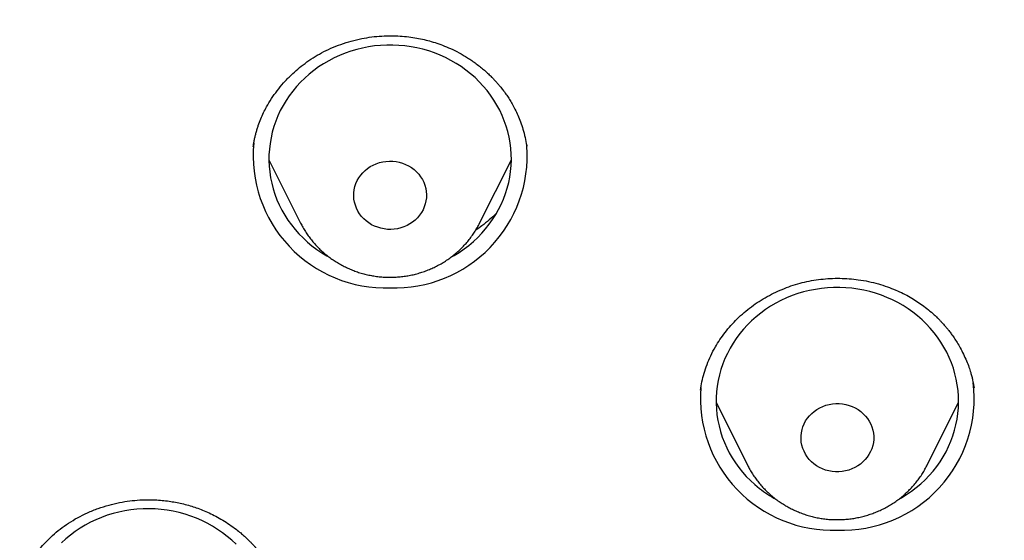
# Model space of a CAD drawing. Header units: millimetres. Extents: x 8 to 571, y 12 to 813.
# Tile 352 of 369: x 323.21 to 335.39, y 768.49 to 774.94. Entities that reach past the tile are written whole.
import ezdxf

# ---------------------------------------------------------------- set-up
doc = ezdxf.new("R2010")
doc.units = ezdxf.units.MM

msp = doc.modelspace()

# ---------------------------------------------------------------- linework, layer by layer
at = {"color": 7, "linetype": 'Continuous', "lineweight": 30}
for p, q in [((329.483, 773.384), (329.485, 773.375)), ((329.486, 773.373), (329.484, 773.384)), ((326.293, 773.204), (326.685, 772.422)), ((328.901, 772.422), (329.293, 773.204)), ((335.019, 770.376), (335.017, 770.383)), ((331.827, 770.201), (332.219, 769.419)), ((334.435, 769.419), (334.827, 770.201)), ((334.436, 769.421), (334.435, 769.419))]:
    msp.add_line(p, q, dxfattribs=at)
at = {"color": 7, "linetype": 'Continuous', "lineweight": 30, "flags": 128}
for points in [[(328.552, 772.003), (328.584, 772.021), (328.648, 772.06), (328.708, 772.102), (328.767, 772.146), (328.823, 772.194), (328.877, 772.244), (328.927, 772.296), (328.975, 772.351), (329.02, 772.408), (329.062, 772.467), (329.1, 772.527), (329.136, 772.59), (329.168, 772.654), (329.196, 772.72), (329.221, 772.787), (329.242, 772.855), (329.26, 772.924), (329.274, 772.993), (329.284, 773.063), (329.29, 773.134), (329.293, 773.205), (329.292, 773.276), (329.287, 773.346), (329.278, 773.417), (329.266, 773.487), (329.25, 773.556), (329.23, 773.624), (329.206, 773.691), (329.179, 773.757), (329.149, 773.822), (329.115, 773.885), (329.077, 773.947), (329.037, 774.007), (328.993, 774.064), (328.946, 774.12), (328.897, 774.173), (328.844, 774.224), (328.789, 774.273), (328.731, 774.318), (328.671, 774.361), (328.609, 774.401), (328.545, 774.438), (328.479, 774.472), (328.411, 774.503), (328.341, 774.531), (328.271, 774.555), (328.199, 774.576), (328.125, 774.593), (328.052, 774.607), (327.977, 774.617), (327.902, 774.624), (327.827, 774.628), (327.751, 774.628), (327.676, 774.624), (327.601, 774.616), (327.527, 774.606), (327.453, 774.591), (327.38, 774.573), (327.308, 774.552), (327.237, 774.528), (327.168, 774.5), (327.1, 774.469), (327.034, 774.434), (326.97, 774.397), (326.908, 774.357), (326.848, 774.313), (326.791, 774.267), (326.736, 774.219), (326.684, 774.168), (326.635, 774.114), (326.588, 774.058), (326.545, 774), (326.505, 773.94), (326.468, 773.879), (326.434, 773.815), (326.404, 773.75), (326.377, 773.684), (326.354, 773.617), (326.335, 773.548), (326.319, 773.479), (326.307, 773.409), (326.299, 773.338), (326.294, 773.268), (326.293, 773.197), (326.296, 773.126), (326.303, 773.056), (326.314, 772.985), (326.328, 772.916), (326.346, 772.847), (326.368, 772.779), (326.393, 772.712), (326.422, 772.647), (326.454, 772.583), (326.49, 772.521), (326.529, 772.46), (326.571, 772.401), (326.616, 772.345), (326.665, 772.29), (326.716, 772.238), (326.769, 772.188), (326.826, 772.141), (326.885, 772.097), (326.946, 772.056), (327.009, 772.017), (327.039, 772)], [(327.639, 772.37), (327.601, 772.385), (327.564, 772.403), (327.529, 772.424), (327.497, 772.449), (327.467, 772.476), (327.44, 772.505), (327.416, 772.537), (327.395, 772.571), (327.377, 772.606), (327.363, 772.643), (327.353, 772.681), (327.346, 772.719), (327.343, 772.758), (327.344, 772.797), (327.349, 772.836), (327.358, 772.874), (327.37, 772.912), (327.386, 772.948), (327.406, 772.982), (327.429, 773.015), (327.454, 773.045), (327.483, 773.074), (327.515, 773.099), (327.548, 773.122), (327.584, 773.142), (327.622, 773.158), (327.661, 773.171), (327.701, 773.181), (327.742, 773.187), (327.784, 773.19), (327.825, 773.189), (327.867, 773.184), (327.907, 773.176), (327.947, 773.164), (327.985, 773.149), (328.022, 773.131), (328.057, 773.11), (328.089, 773.085), (328.119, 773.058), (328.147, 773.029), (328.171, 772.997), (328.192, 772.963), (328.209, 772.928), (328.223, 772.891), (328.234, 772.853), (328.24, 772.815), (328.243, 772.776), (328.242, 772.737), (328.237, 772.698), (328.228, 772.66), (328.216, 772.622), (328.2, 772.586), (328.181, 772.552), (328.158, 772.519), (328.132, 772.489), (328.103, 772.46), (328.072, 772.435), (328.038, 772.412), (328.002, 772.393), (327.964, 772.376), (327.925, 772.363), (327.885, 772.353), (327.844, 772.347), (327.802, 772.344), (327.761, 772.345), (327.72, 772.35), (327.679, 772.358), (327.639, 772.37)], [(334.085, 769), (334.122, 769.021), (334.185, 769.06), (334.246, 769.102), (334.304, 769.147), (334.36, 769.194), (334.414, 769.244), (334.464, 769.297), (334.512, 769.351), (334.557, 769.408), (334.598, 769.467), (334.637, 769.528), (334.672, 769.591), (334.703, 769.655), (334.732, 769.721), (334.756, 769.788), (334.778, 769.856), (334.795, 769.925), (334.809, 769.995), (334.819, 770.065), (334.825, 770.135), (334.827, 770.206), (334.826, 770.277), (334.821, 770.348), (334.812, 770.418), (334.799, 770.488), (334.783, 770.557), (334.763, 770.625), (334.739, 770.693), (334.712, 770.759), (334.681, 770.823), (334.647, 770.887), (334.609, 770.948), (334.568, 771.008), (334.525, 771.065), (334.478, 771.121), (334.428, 771.174), (334.375, 771.225), (334.32, 771.273), (334.262, 771.318), (334.202, 771.361), (334.14, 771.401), (334.075, 771.438), (334.009, 771.472), (333.941, 771.502), (333.872, 771.53), (333.801, 771.554), (333.729, 771.574), (333.656, 771.591), (333.582, 771.605), (333.507, 771.615), (333.432, 771.622), (333.357, 771.625), (333.281, 771.625), (333.206, 771.621), (333.131, 771.614), (333.057, 771.602), (332.983, 771.588), (332.91, 771.57), (332.838, 771.549), (332.767, 771.524), (332.698, 771.496), (332.63, 771.464), (332.565, 771.43), (332.501, 771.392), (332.439, 771.352), (332.379, 771.308), (332.322, 771.262), (332.267, 771.213), (332.215, 771.162), (332.166, 771.108), (332.12, 771.053), (332.077, 770.994), (332.037, 770.934), (332, 770.873), (331.966, 770.809), (331.937, 770.744), (331.91, 770.678), (331.887, 770.61), (331.868, 770.542), (331.852, 770.472), (331.84, 770.403), (331.832, 770.332), (331.828, 770.261), (331.828, 770.191), (331.831, 770.12), (331.838, 770.049), (331.849, 769.979), (331.863, 769.91), (331.881, 769.841), (331.903, 769.773), (331.929, 769.706), (331.958, 769.641), (331.99, 769.577), (332.026, 769.515), (332.065, 769.454), (332.108, 769.396), (332.153, 769.339), (332.201, 769.285), (332.253, 769.233), (332.307, 769.183), (332.363, 769.136), (332.363, 769.136)], [(333.038, 769.441), (333.007, 769.467), (332.98, 769.496), (332.955, 769.527), (332.933, 769.561), (332.915, 769.596), (332.9, 769.632), (332.889, 769.67), (332.881, 769.708), (332.878, 769.747), (332.878, 769.786), (332.882, 769.825), (332.89, 769.864), (332.901, 769.901), (332.917, 769.937), (332.935, 769.972), (332.957, 770.005), (332.983, 770.036), (333.011, 770.065), (333.042, 770.091), (333.075, 770.115), (333.11, 770.135), (333.148, 770.152), (333.186, 770.166), (333.227, 770.177), (333.267, 770.184), (333.309, 770.187), (333.35, 770.187), (333.392, 770.183), (333.433, 770.176), (333.472, 770.165), (333.511, 770.151), (333.548, 770.133), (333.583, 770.112), (333.617, 770.089), (333.647, 770.062), (333.675, 770.033), (333.7, 770.002), (333.722, 769.969), (333.74, 769.933), (333.755, 769.897), (333.766, 769.859), (333.773, 769.821), (333.777, 769.782), (333.777, 769.743), (333.773, 769.704), (333.765, 769.666), (333.753, 769.628), (333.738, 769.592), (333.719, 769.557), (333.697, 769.524), (333.672, 769.493), (333.644, 769.464), (333.613, 769.438), (333.58, 769.415), (333.544, 769.394), (333.507, 769.377), (333.468, 769.363), (333.428, 769.353), (333.387, 769.346), (333.346, 769.342), (333.304, 769.342), (333.263, 769.346), (333.222, 769.354), (333.182, 769.364), (333.143, 769.379), (333.106, 769.396), (333.071, 769.417), (333.038, 769.441)], [(325.886, 768.444), (325.833, 768.494), (325.777, 768.542), (325.719, 768.587), (325.658, 768.629), (325.596, 768.668), (325.531, 768.704), (325.464, 768.738), (325.396, 768.768), (325.326, 768.794), (325.255, 768.818), (325.183, 768.838), (325.109, 768.854), (325.035, 768.867), (324.96, 768.877), (324.885, 768.883), (324.81, 768.885), (324.735, 768.884), (324.659, 768.879), (324.584, 768.871), (324.51, 768.859), (324.437, 768.844), (324.364, 768.825), (324.292, 768.803), (324.222, 768.778), (324.153, 768.749), (324.086, 768.717), (324.02, 768.682), (323.957, 768.644), (323.895, 768.602), (323.836, 768.558), (323.779, 768.512), (323.725, 768.462)]]:
    msp.add_lwpolyline(points, dxfattribs=at)
at = {"color": 7, "linetype": 'Continuous', "lineweight": 30}
for centre, radius, start, end in [((327.735, 773.257), 1.637, 174.4683, 272.0371), ((327.851, 773.259), 1.639, 267.9936, 4.0874), ((333.387, 770.252), 1.634, 267.9007, 6.8377), ((333.27, 770.256), 1.638, 175.4467, 272.0164), ((333.295, 770.319), 1.505, 231.7716, 241.1029)]:
    msp.add_arc(centre, radius, start, end, dxfattribs=at)
for points, knots in [([(370.918, 763.042), (370.92, 763.122), (370.925, 763.281), (370.931, 763.513), (370.936, 763.735), (370.941, 763.946), (370.944, 764.133), (370.947, 764.298), (370.95, 764.442), (370.952, 764.58), (370.954, 764.711), (370.955, 764.826), (370.956, 764.925), (370.957, 765.006), (370.958, 765.076), (370.958, 765.135), (370.959, 765.184), (370.959, 765.22), (370.959, 765.248), (370.96, 765.273), (370.96, 765.302), (370.96, 765.338), (370.96, 765.381), (370.961, 765.449), (370.961, 765.544), (370.962, 765.666), (370.963, 765.798), (370.963, 765.939), (370.963, 766.089), (370.963, 766.249), (370.963, 766.424), (370.962, 766.61), (370.961, 766.804), (370.959, 766.993), (370.958, 767.177), (370.955, 767.39), (370.952, 767.629), (370.948, 767.891), (370.943, 768.141), (370.938, 768.382), (370.933, 768.613), (370.927, 768.837), (370.918, 769.172), (370.904, 769.617), (370.89, 770.015), (370.88, 770.247), (370.878, 770.32), (370.875, 770.392), (370.872, 770.463), (370.869, 770.529), (370.866, 770.591), (370.864, 770.648), (370.861, 770.697), (370.86, 770.735), (370.858, 770.767), (370.857, 770.797), (370.855, 770.831), (370.853, 770.873), (370.851, 770.923), (370.848, 770.986), (370.845, 771.061), (370.84, 771.15), (370.835, 771.251), (370.83, 771.363), (370.823, 771.487), (370.816, 771.623), (370.808, 771.77), (370.799, 771.922), (370.79, 772.08), (370.781, 772.241), (370.77, 772.411), (370.759, 772.588), (370.736, 772.945), (370.701, 773.452), (370.652, 774.107), (370.59, 774.861), (370.511, 775.737), (370.437, 776.469), (370.387, 776.93), (370.366, 777.124), (370.345, 777.318), (370.323, 777.511), (370.301, 777.704), (370.278, 777.896), (370.255, 778.086), (370.232, 778.276), (370.209, 778.464), (370.186, 778.648), (370.165, 778.817), (370.144, 778.974), (370.126, 779.116), (370.109, 779.246), (370.095, 779.351), (370.083, 779.436), (370.074, 779.501), (370.066, 779.56), (370.059, 779.613), (370.053, 779.659), (370.047, 779.699), (370.043, 779.734), (370.038, 779.768), (370.033, 779.807), (370.026, 779.855), (370.018, 779.912), (370.009, 779.979), (369.998, 780.055), (369.983, 780.157), (369.965, 780.287), (369.942, 780.445), (369.918, 780.61), (369.892, 780.78), (369.866, 780.955), (369.838, 781.14), (369.808, 781.335), (369.776, 781.541), (369.735, 781.798), (369.686, 782.101), (369.629, 782.444), (369.571, 782.782), (369.514, 783.114), (369.456, 783.439), (369.399, 783.758), (369.333, 784.115), (369.259, 784.508), (369.176, 784.934), (369.094, 785.346), (369.013, 785.746), (368.946, 786.061), (368.895, 786.294), (368.862, 786.446), (368.83, 786.586), (368.8, 786.717), (368.772, 786.837), (368.747, 786.945), (368.724, 787.044), (368.703, 787.132), (368.684, 787.21), (368.667, 787.279), (368.653, 787.339), (368.641, 787.387), (368.631, 787.426), (368.624, 787.455), (368.617, 787.483), (368.609, 787.517), (368.597, 787.564), (368.583, 787.623), (368.564, 787.695), (368.544, 787.774), (368.522, 787.86), (368.499, 787.95), (368.475, 788.043), (368.45, 788.137), (368.426, 788.23), (368.401, 788.322), (368.362, 788.465), (368.31, 788.657), (368.246, 788.882), (368.187, 789.088), (368.132, 789.277), (368.075, 789.469), (368.014, 789.668), (367.95, 789.876), (367.882, 790.093), (367.808, 790.32), (367.73, 790.558), (367.646, 790.807), (367.569, 791.028), (367.502, 791.219), (367.446, 791.375), (367.391, 791.525), (367.339, 791.666), (367.291, 791.796), (367.246, 791.915), (367.205, 792.021), (367.169, 792.116), (367.138, 792.194), (367.114, 792.257), (367.094, 792.307), (367.078, 792.349), (367.064, 792.382), (367.055, 792.406), (367.047, 792.425), (367.039, 792.446), (367.028, 792.474), (367.013, 792.509), (366.996, 792.553), (366.974, 792.607), (366.947, 792.673), (366.915, 792.753), (366.877, 792.843), (366.77, 793.1), (366.589, 793.52), (366.327, 794.097), (366.09, 794.591), (365.884, 795.001), (365.715, 795.328), (365.547, 795.644), (365.399, 795.914), (365.273, 796.139), (365.189, 796.286), (365.127, 796.394), (365.087, 796.464), (365.048, 796.53), (365.014, 796.588), (364.985, 796.637), (364.96, 796.679), (364.939, 796.715), (364.921, 796.745), (364.906, 796.769), (364.895, 796.788), (364.886, 796.803), (364.876, 796.819), (364.863, 796.841), (364.846, 796.87), (364.824, 796.907), (364.798, 796.95), (364.758, 797.014), (364.705, 797.101), (364.639, 797.207), (364.57, 797.317), (364.499, 797.431), (364.422, 797.551), (364.339, 797.68), (364.248, 797.818), (364.153, 797.962), (364.057, 798.105), (363.962, 798.245), (363.869, 798.38), (363.778, 798.51), (363.679, 798.652), (363.571, 798.803), (363.455, 798.962), (363.344, 799.113), (363.231, 799.265), (363.116, 799.416), (363.001, 799.566), (362.892, 799.706), (362.787, 799.839), (362.684, 799.968), (362.536, 800.151), (362.339, 800.389), (362.091, 800.682), (361.9, 800.9), (361.771, 801.045), (361.708, 801.115), (361.649, 801.18), (361.596, 801.239), (361.548, 801.292), (361.508, 801.335), (361.476, 801.369), (361.451, 801.396), (361.432, 801.416), (361.419, 801.43), (361.41, 801.441), (361.4, 801.451), (361.388, 801.464), (361.368, 801.486), (361.338, 801.518), (361.295, 801.564), (361.244, 801.618), (361.184, 801.681), (361.116, 801.751), (361.04, 801.83), (360.955, 801.917), (360.862, 802.012), (360.759, 802.115), (360.65, 802.224), (360.534, 802.338), (360.414, 802.455), (360.288, 802.575), (360.159, 802.697), (359.971, 802.872), (359.722, 803.099), (359.405, 803.378), (359.075, 803.66), (358.761, 803.919), (358.466, 804.156), (358.192, 804.37), (357.949, 804.554), (357.741, 804.709), (357.574, 804.832), (357.412, 804.949), (357.28, 805.043), (357.176, 805.117), (357.097, 805.172), (357.022, 805.224), (356.95, 805.274), (356.881, 805.321), (356.817, 805.365), (356.761, 805.403), (356.715, 805.434), (356.682, 805.456), (356.659, 805.471), (356.642, 805.482), (356.627, 805.493), (356.604, 805.508), (356.57, 805.531), (356.523, 805.562), (356.468, 805.598), (356.406, 805.639), (356.339, 805.683), (356.24, 805.747), (356.107, 805.833), (355.928, 805.946), (355.732, 806.069), (355.517, 806.2), (355.321, 806.318), (355.144, 806.423), (354.988, 806.514), (354.829, 806.606), (354.666, 806.699), (354.499, 806.792), (354.327, 806.887), (354.147, 806.985), (353.951, 807.089), (353.739, 807.202), (353.508, 807.321), (353.265, 807.443), (353.011, 807.569), (352.745, 807.698), (352.466, 807.83), (352.185, 807.959), (351.9, 808.087), (351.613, 808.213), (351.315, 808.341), (351.008, 808.469), (350.689, 808.598), (350.346, 808.732), (349.978, 808.872), (349.583, 809.018), (349.233, 809.142), (348.931, 809.246), (348.681, 809.33), (348.434, 809.412), (348.178, 809.494), (347.917, 809.577), (347.651, 809.658), (347.396, 809.734), (347.154, 809.806), (346.922, 809.872), (346.697, 809.936), (346.477, 809.996), (346.265, 810.053), (346.067, 810.106), (345.884, 810.154), (345.714, 810.197), (345.559, 810.236), (345.416, 810.272), (345.28, 810.305), (345.147, 810.338), (345.044, 810.363), (344.97, 810.38), (344.927, 810.39), (344.89, 810.399), (344.863, 810.406), (344.847, 810.409), (344.837, 810.411), (344.827, 810.414), (344.808, 810.418), (344.775, 810.426), (344.726, 810.437), (344.664, 810.452), (344.589, 810.469), (344.501, 810.489), (344.403, 810.512), (344.294, 810.536), (344.175, 810.562), (344.044, 810.591), (343.902, 810.622), (343.741, 810.656), (343.567, 810.693), (343.385, 810.73), (343.208, 810.766), (343.038, 810.8), (342.875, 810.832), (342.718, 810.862), (342.568, 810.891), (342.406, 810.921), (342.234, 810.953), (342.054, 810.986), (341.888, 811.015), (341.754, 811.039), (341.647, 811.058), (341.566, 811.072), (341.491, 811.085), (341.427, 811.096), (341.375, 811.105), (341.336, 811.111), (341.308, 811.116), (341.282, 811.121), (341.254, 811.126), (341.218, 811.132), (341.165, 811.141), (341.094, 811.153), (341.004, 811.168), (340.902, 811.185), (340.79, 811.204), (340.667, 811.224), (340.532, 811.247), (340.386, 811.271), (340.229, 811.296), (340.06, 811.323), (339.828, 811.36), (339.538, 811.406), (339.196, 811.458), (338.802, 811.518), (338.358, 811.583), (337.867, 811.652), (337.387, 811.718), (336.92, 811.781), (336.465, 811.84), (336.023, 811.895), (335.592, 811.947), (335.174, 811.997), (334.768, 812.043), (334.375, 812.087), (333.993, 812.128), (333.624, 812.166), (333.267, 812.202), (332.923, 812.236), (332.591, 812.267), (332.282, 812.296), (331.994, 812.321), (331.728, 812.345), (331.47, 812.367), (331.216, 812.388), (330.962, 812.408), (330.705, 812.428), (330.374, 812.454), (329.968, 812.483), (329.484, 812.517), (328.989, 812.549), (328.483, 812.58), (327.969, 812.608), (327.447, 812.636), (326.917, 812.661), (326.378, 812.684), (325.823, 812.705), (325.254, 812.724), (324.671, 812.741), (324.076, 812.755), (323.47, 812.767), (322.854, 812.775), (322.226, 812.781), (321.575, 812.783), (320.9, 812.782), (320.2, 812.777), (319.488, 812.767), (318.764, 812.753), (318.027, 812.733), (317.362, 812.712), (316.771, 812.69), (316.261, 812.669), (315.754, 812.645), (315.253, 812.62), (314.76, 812.593), (314.273, 812.565), (313.732, 812.531), (313.137, 812.491), (312.492, 812.444), (311.86, 812.394), (311.243, 812.343), (310.642, 812.289), (310.059, 812.234), (309.493, 812.178), (308.939, 812.121), (308.397, 812.062), (307.864, 812.002), (307.342, 811.94), (306.833, 811.878), (306.339, 811.816), (305.891, 811.757), (305.488, 811.702), (305.128, 811.653), (304.777, 811.603), (304.434, 811.553), (304.083, 811.501), (303.717, 811.446), (303.33, 811.386), (302.931, 811.323), (302.523, 811.257), (302.103, 811.187), (301.672, 811.114), (301.231, 811.037), (300.791, 810.959), (300.352, 810.877), (299.916, 810.792), (299.47, 810.701), (299.016, 810.605), (298.554, 810.502), (298.083, 810.394), (297.588, 810.274), (297.067, 810.142), (296.521, 809.997), (295.967, 809.842), (295.403, 809.676), (294.864, 809.509), (294.352, 809.342), (293.87, 809.179), (293.393, 809.009), (292.922, 808.835), (292.459, 808.657), (291.976, 808.463), (291.474, 808.252), (290.955, 808.024), (290.446, 807.79), (289.935, 807.544), (289.421, 807.286), (288.907, 807.016), (288.405, 806.74), (287.914, 806.459), (287.436, 806.174), (287.087, 805.957), (286.864, 805.814), (286.766, 805.751), (286.679, 805.695), (286.601, 805.644), (286.534, 805.6), (286.48, 805.564), (286.438, 805.536), (286.407, 805.515), (286.38, 805.498), (286.354, 805.48), (286.322, 805.459), (286.279, 805.429), (286.223, 805.392), (286.156, 805.346), (286.08, 805.294), (285.994, 805.235), (285.87, 805.149), (285.709, 805.035), (285.513, 804.895), (285.313, 804.75), (285.11, 804.599), (284.902, 804.441), (284.688, 804.276), (284.469, 804.104), (284.204, 803.89), (283.895, 803.635), (283.548, 803.337), (283.204, 803.032), (282.864, 802.72), (282.528, 802.4), (282.278, 802.154), (282.112, 801.986), (282.031, 801.903), (281.955, 801.825), (281.886, 801.753), (281.824, 801.689), (281.769, 801.631), (281.721, 801.581), (281.68, 801.536), (281.647, 801.501), (281.622, 801.475), (281.603, 801.455), (281.588, 801.439), (281.577, 801.426), (281.568, 801.417), (281.559, 801.407), (281.547, 801.394), (281.53, 801.375), (281.506, 801.35), (281.477, 801.318), (281.445, 801.283), (281.41, 801.245), (281.374, 801.205), (281.319, 801.145), (281.245, 801.063), (281.148, 800.954), (281.043, 800.834), (280.93, 800.704), (280.816, 800.572), (280.703, 800.438), (280.591, 800.305), (280.478, 800.168), (280.366, 800.03), (280.257, 799.894), (280.132, 799.736), (279.993, 799.558), (279.841, 799.36), (279.691, 799.161), (279.544, 798.96), (279.399, 798.76), (279.262, 798.568), (279.131, 798.38), (279.001, 798.191), (278.874, 798.003), (278.75, 797.816), (278.629, 797.631), (278.529, 797.474), (278.45, 797.349), (278.393, 797.258), (278.339, 797.171), (278.289, 797.092), (278.248, 797.024), (278.214, 796.968), (278.186, 796.923), (278.161, 796.882), (278.139, 796.845), (278.121, 796.814), (278.106, 796.79), (278.096, 796.773), (278.087, 796.758), (278.077, 796.741), (278.064, 796.719), (278.045, 796.687), (278.019, 796.643), (277.985, 796.586), (277.945, 796.518), (277.9, 796.44), (277.849, 796.352), (277.795, 796.258), (277.74, 796.161), (277.683, 796.061), (277.625, 795.956), (277.565, 795.848), (277.506, 795.741), (277.448, 795.634), (277.358, 795.466), (277.239, 795.239), (277.085, 794.94), (276.932, 794.633), (276.779, 794.317), (276.633, 794.007), (276.518, 793.756), (276.433, 793.565), (276.374, 793.433), (276.319, 793.305), (276.267, 793.185), (276.219, 793.072), (276.174, 792.967), (276.132, 792.866), (276.093, 792.77), (276.056, 792.68), (276.023, 792.6), (275.998, 792.537), (275.978, 792.489), (275.964, 792.454), (275.952, 792.423), (275.94, 792.393), (275.927, 792.36), (275.911, 792.319), (275.891, 792.269), (275.868, 792.21), (275.842, 792.145), (275.815, 792.075), (275.788, 792.004), (275.761, 791.933), (275.724, 791.835), (275.677, 791.711), (275.621, 791.559), (275.565, 791.405), (275.508, 791.248), (275.452, 791.088), (275.395, 790.925), (275.339, 790.763), (275.284, 790.598), (275.227, 790.428), (275.168, 790.247), (275.106, 790.054), (275.042, 789.85), (274.975, 789.633), (274.906, 789.405), (274.847, 789.207), (274.8, 789.042), (274.763, 788.914), (274.726, 788.782), (274.688, 788.648), (274.651, 788.514), (274.616, 788.385), (274.582, 788.259), (274.55, 788.137), (274.519, 788.02), (274.491, 787.913), (274.466, 787.814), (274.446, 787.736), (274.431, 787.677), (274.42, 787.634), (274.41, 787.595), (274.402, 787.562), (274.396, 787.536), (274.391, 787.518), (274.388, 787.506), (274.385, 787.493), (274.38, 787.471), (274.371, 787.437), (274.36, 787.39), (274.345, 787.329), (274.326, 787.254), (274.305, 787.166), (274.281, 787.064), (274.256, 786.957), (274.23, 786.845), (274.203, 786.732), (274.177, 786.615), (274.15, 786.497), (274.124, 786.379), (274.066, 786.116), (273.965, 785.644), (273.829, 784.964), (273.687, 784.223), (273.551, 783.482), (273.421, 782.742), (273.297, 782.001), (273.21, 781.454), (273.156, 781.1), (273.131, 780.939), (273.108, 780.779), (273.085, 780.626), (273.064, 780.483), (273.045, 780.355), (273.029, 780.24), (273.014, 780.139), (273.001, 780.049), (272.99, 779.969), (272.982, 779.91), (272.976, 779.868), (272.972, 779.843), (272.97, 779.825), (272.968, 779.813), (272.967, 779.806), (272.966, 779.798), (272.964, 779.782), (272.961, 779.758), (272.956, 779.722), (272.949, 779.676), (272.942, 779.619), (272.932, 779.55), (272.922, 779.472), (272.91, 779.383), (272.896, 779.283), (272.882, 779.174), (272.866, 779.054), (272.849, 778.923), (272.831, 778.783), (272.812, 778.633), (272.792, 778.473), (272.771, 778.305), (272.75, 778.129), (272.698, 777.7), (272.621, 777.024), (272.525, 776.104), (272.439, 775.195), (272.365, 774.331), (272.303, 773.511), (272.263, 772.934), (272.239, 772.56), (272.228, 772.391), (272.218, 772.226), (272.209, 772.071), (272.201, 771.923), (272.193, 771.785), (272.185, 771.645), (272.178, 771.505), (272.171, 771.367), (272.164, 771.243), (272.159, 771.133), (272.155, 771.042), (272.151, 770.97), (272.148, 770.913), (272.146, 770.865), (272.144, 770.825), (272.143, 770.796), (272.142, 770.772), (272.141, 770.749), (272.14, 770.72), (272.138, 770.682), (272.136, 770.635), (272.133, 770.579), (272.131, 770.515), (272.122, 770.31), (272.107, 769.94), (272.089, 769.406), (272.076, 768.97), (272.068, 768.655), (272.063, 768.461), (272.059, 768.257), (272.055, 768.042), (272.051, 767.826), (272.048, 767.609), (272.045, 767.392), (272.042, 767.167), (272.04, 766.951), (272.039, 766.746), (272.038, 766.554), (272.037, 766.366), (272.037, 766.185), (272.037, 766.016), (272.037, 765.858), (272.038, 765.711), (272.038, 765.59), (272.039, 765.494), (272.039, 765.422), (272.04, 765.36), (272.04, 765.309), (272.04, 765.271), (272.041, 765.243), (272.041, 765.216), (272.041, 765.184), (272.042, 765.144), (272.042, 765.097), (272.043, 765.042), (272.043, 764.98), (272.044, 764.904), (272.045, 764.813), (272.046, 764.707), (272.048, 764.594), (272.05, 764.475), (272.052, 764.331), (272.055, 764.158), (272.059, 763.955), (272.064, 763.741), (272.069, 763.516), (272.075, 763.28), (272.08, 763.119), (272.082, 763.037)], [0, 0, 0, 0, 0.001472, 0.002883, 0.004232, 0.005519, 0.006745, 0.007666, 0.008548, 0.009393, 0.0102, 0.010961, 0.011527, 0.012027, 0.012461, 0.012828, 0.013129, 0.013363, 0.013501, 0.013639, 0.01382, 0.014042, 0.014307, 0.014614, 0.015307, 0.016063, 0.016876, 0.017748, 0.018678, 0.019666, 0.020712, 0.021923, 0.023123, 0.024293, 0.025432, 0.02654, 0.02824, 0.029862, 0.031407, 0.032874, 0.034328, 0.035697, 0.037025, 0.040529, 0.043956, 0.044406, 0.044855, 0.045302, 0.045748, 0.046166, 0.046535, 0.046907, 0.047212, 0.047449, 0.047618, 0.047802, 0.048003, 0.048258, 0.048571, 0.048942, 0.049423, 0.049976, 0.050602, 0.051299, 0.052068, 0.052908, 0.053821, 0.054805, 0.055748, 0.056749, 0.057807, 0.05892, 0.060047, 0.064455, 0.068368, 0.072259, 0.078517, 0.084718, 0.08593, 0.087139, 0.088346, 0.089551, 0.090754, 0.091955, 0.09315, 0.094294, 0.095523, 0.096667, 0.097728, 0.098704, 0.099596, 0.100403, 0.101127, 0.101575, 0.101984, 0.102353, 0.102682, 0.102971, 0.103221, 0.10343, 0.103623, 0.103863, 0.104162, 0.10452, 0.104938, 0.105415, 0.105948, 0.106858, 0.10785, 0.108924, 0.109952, 0.111046, 0.112206, 0.11343, 0.114721, 0.116076, 0.118254, 0.120418, 0.122541, 0.124625, 0.126669, 0.128674, 0.130639, 0.133404, 0.136088, 0.138688, 0.141207, 0.143644, 0.144666, 0.145623, 0.146514, 0.147341, 0.148103, 0.148788, 0.14941, 0.149969, 0.150466, 0.150907, 0.151283, 0.151594, 0.151839, 0.15202, 0.152149, 0.152365, 0.152663, 0.153041, 0.153498, 0.154034, 0.154557, 0.155138, 0.155742, 0.156341, 0.156934, 0.157521, 0.158102, 0.159671, 0.161196, 0.162424, 0.163623, 0.164844, 0.166123, 0.167461, 0.168857, 0.170312, 0.171866, 0.173481, 0.175158, 0.176175, 0.177212, 0.178204, 0.179121, 0.179977, 0.180756, 0.181457, 0.18208, 0.182625, 0.182999, 0.183325, 0.183603, 0.18383, 0.183985, 0.184077, 0.184212, 0.184396, 0.18463, 0.184915, 0.185249, 0.185706, 0.186233, 0.186829, 0.187495, 0.19136, 0.195234, 0.199116, 0.201405, 0.203649, 0.205837, 0.207968, 0.209275, 0.21056, 0.211059, 0.211554, 0.212028, 0.212451, 0.212786, 0.21308, 0.213333, 0.213546, 0.213718, 0.21385, 0.213941, 0.214048, 0.2142, 0.214406, 0.214665, 0.214977, 0.215322, 0.216048, 0.21684, 0.217603, 0.218417, 0.219283, 0.220202, 0.221225, 0.222294, 0.223345, 0.224369, 0.225364, 0.226331, 0.22727, 0.228514, 0.229705, 0.230843, 0.231928, 0.233149, 0.234295, 0.235366, 0.236367, 0.237361, 0.238359, 0.240648, 0.242963, 0.245305, 0.245895, 0.246473, 0.247003, 0.247483, 0.247912, 0.248292, 0.248543, 0.248767, 0.248943, 0.249047, 0.249115, 0.249201, 0.249306, 0.249429, 0.249731, 0.250107, 0.250557, 0.251081, 0.251668, 0.252327, 0.253058, 0.25386, 0.254733, 0.255679, 0.256636, 0.257656, 0.258708, 0.259774, 0.260853, 0.263313, 0.265842, 0.268439, 0.271105, 0.27314, 0.275214, 0.277326, 0.278589, 0.279851, 0.281041, 0.282151, 0.282749, 0.283321, 0.283866, 0.284385, 0.284878, 0.285345, 0.285777, 0.286095, 0.286333, 0.286489, 0.286581, 0.286686, 0.286817, 0.287082, 0.287413, 0.287811, 0.288269, 0.288744, 0.289223, 0.290376, 0.29156, 0.293008, 0.2945, 0.296035, 0.297087, 0.298158, 0.299249, 0.300359, 0.301489, 0.302644, 0.303854, 0.305121, 0.306589, 0.308126, 0.309734, 0.311412, 0.313159, 0.314977, 0.316864, 0.318655, 0.320505, 0.322413, 0.324379, 0.326404, 0.328486, 0.330888, 0.333364, 0.335913, 0.337449, 0.339011, 0.340553, 0.342044, 0.343751, 0.345384, 0.346944, 0.34843, 0.349842, 0.351181, 0.352557, 0.353846, 0.355048, 0.356162, 0.357188, 0.358126, 0.358977, 0.359784, 0.360587, 0.361389, 0.361653, 0.361917, 0.362162, 0.36233, 0.362405, 0.362447, 0.362506, 0.362587, 0.362803, 0.363097, 0.363469, 0.36392, 0.364449, 0.365056, 0.365701, 0.366415, 0.367199, 0.368052, 0.368975, 0.370083, 0.371183, 0.372242, 0.373259, 0.374235, 0.375169, 0.376062, 0.376913, 0.378071, 0.379143, 0.380128, 0.381026, 0.381546, 0.382031, 0.382481, 0.382868, 0.383186, 0.383398, 0.383561, 0.383691, 0.383858, 0.384072, 0.38433, 0.384796, 0.385335, 0.385944, 0.386606, 0.387337, 0.388135, 0.389, 0.389934, 0.390935, 0.392004, 0.394058, 0.396087, 0.398083, 0.401061, 0.403965, 0.406795, 0.409552, 0.412236, 0.414847, 0.417384, 0.419847, 0.422238, 0.424555, 0.426799, 0.42897, 0.431067, 0.433092, 0.435043, 0.436921, 0.438545, 0.44011, 0.441616, 0.443088, 0.444578, 0.446088, 0.447618, 0.450393, 0.453233, 0.456136, 0.459102, 0.462132, 0.465169, 0.468269, 0.471429, 0.47465, 0.478001, 0.481416, 0.484894, 0.488436, 0.492042, 0.495712, 0.499445, 0.503466, 0.507559, 0.511722, 0.515958, 0.520264, 0.524642, 0.527631, 0.530637, 0.533608, 0.536538, 0.539427, 0.542276, 0.545085, 0.548949, 0.552733, 0.556439, 0.560064, 0.563611, 0.567017, 0.570347, 0.5736, 0.576777, 0.579933, 0.58301, 0.586007, 0.588925, 0.591764, 0.593939, 0.596065, 0.598141, 0.600169, 0.602149, 0.604378, 0.606672, 0.609032, 0.611458, 0.613949, 0.616506, 0.619129, 0.621817, 0.624366, 0.626971, 0.629634, 0.632355, 0.635132, 0.637966, 0.640857, 0.644102, 0.647415, 0.650797, 0.654246, 0.657764, 0.660748, 0.663755, 0.666735, 0.669688, 0.672614, 0.675513, 0.678895, 0.68224, 0.685547, 0.688815, 0.692301, 0.695741, 0.699136, 0.702484, 0.705787, 0.709044, 0.709808, 0.7105, 0.711121, 0.71167, 0.712148, 0.712554, 0.712824, 0.713049, 0.713229, 0.713387, 0.713617, 0.71391, 0.714324, 0.714807, 0.715358, 0.715976, 0.716658, 0.718054, 0.719506, 0.72096, 0.722467, 0.724026, 0.725638, 0.727302, 0.729016, 0.731737, 0.734473, 0.737226, 0.739994, 0.742778, 0.745576, 0.746317, 0.747029, 0.747684, 0.748282, 0.748822, 0.749297, 0.749717, 0.750082, 0.750391, 0.750583, 0.750745, 0.750878, 0.75098, 0.751053, 0.751112, 0.751216, 0.751369, 0.751583, 0.751848, 0.752138, 0.752446, 0.752772, 0.753116, 0.753911, 0.754789, 0.755748, 0.756789, 0.757911, 0.758908, 0.759962, 0.761058, 0.762134, 0.763187, 0.764216, 0.765784, 0.767294, 0.768744, 0.77032, 0.771819, 0.773242, 0.774602, 0.775991, 0.777429, 0.778735, 0.780079, 0.781461, 0.782125, 0.782793, 0.783418, 0.783988, 0.784504, 0.784859, 0.785182, 0.785474, 0.785736, 0.785966, 0.786141, 0.786246, 0.786335, 0.786457, 0.78661, 0.786796, 0.787132, 0.78754, 0.788019, 0.788569, 0.78919, 0.789882, 0.790533, 0.791236, 0.791984, 0.792735, 0.793481, 0.794222, 0.794959, 0.79696, 0.798926, 0.801115, 0.803258, 0.805354, 0.807403, 0.808308, 0.809203, 0.81006, 0.810863, 0.811614, 0.812311, 0.812956, 0.813621, 0.814219, 0.814749, 0.815212, 0.815467, 0.815697, 0.815903, 0.816085, 0.816285, 0.816562, 0.816893, 0.81728, 0.817722, 0.818184, 0.81865, 0.81912, 0.819593, 0.820571, 0.821564, 0.822573, 0.823598, 0.824637, 0.825693, 0.826778, 0.827802, 0.828899, 0.830071, 0.831317, 0.832637, 0.834031, 0.835499, 0.837041, 0.837845, 0.838668, 0.839509, 0.840369, 0.841239, 0.842069, 0.84285, 0.843653, 0.844397, 0.845081, 0.845707, 0.846273, 0.846568, 0.846843, 0.847098, 0.847309, 0.847472, 0.847587, 0.847654, 0.847698, 0.847843, 0.84806, 0.848351, 0.848744, 0.84922, 0.84978, 0.850424, 0.851151, 0.851821, 0.852549, 0.853296, 0.854043, 0.854788, 0.855533, 0.859031, 0.863732, 0.868398, 0.873029, 0.877706, 0.882356, 0.886978, 0.887992, 0.889004, 0.890015, 0.890987, 0.891882, 0.8927, 0.893401, 0.894034, 0.894598, 0.895094, 0.895522, 0.895713, 0.895881, 0.895997, 0.896056, 0.89609, 0.896141, 0.896209, 0.896377, 0.896601, 0.896881, 0.897243, 0.897671, 0.898162, 0.898718, 0.899339, 0.900024, 0.900774, 0.901588, 0.902466, 0.90341, 0.904399, 0.90545, 0.906563, 0.907692, 0.913485, 0.919212, 0.924872, 0.930465, 0.935333, 0.940148, 0.941222, 0.942289, 0.943311, 0.944279, 0.945193, 0.946052, 0.946857, 0.947802, 0.948658, 0.949428, 0.950109, 0.950704, 0.951109, 0.951461, 0.951758, 0.952001, 0.952197, 0.952312, 0.952441, 0.952623, 0.952858, 0.953148, 0.953491, 0.953889, 0.95434, 0.957312, 0.960751, 0.964253, 0.965391, 0.966591, 0.967855, 0.969181, 0.970571, 0.971863, 0.973204, 0.974596, 0.976037, 0.977205, 0.978404, 0.979589, 0.980704, 0.98175, 0.982727, 0.983634, 0.984472, 0.984963, 0.98542, 0.985807, 0.98612, 0.98636, 0.986499, 0.986654, 0.986853, 0.987099, 0.987389, 0.987725, 0.988107, 0.988534, 0.989135, 0.9898, 0.990498, 0.991225, 0.99198, 0.993158, 0.994399, 0.995703, 0.997072, 0.998504, 1, 1, 1, 1]), ([(368.884, 768.887), (368.872, 769.009), (368.825, 769.462), (368.732, 770.245), (368.608, 771.236), (368.483, 772.143), (368.362, 772.967), (368.248, 773.708), (368.128, 774.448), (368.001, 775.186), (367.869, 775.924), (367.731, 776.661), (367.587, 777.396), (367.438, 778.105), (367.283, 778.786), (367.125, 779.441), (366.956, 780.094), (366.776, 780.743), (366.585, 781.39), (366.383, 782.034), (366.179, 782.641), (365.976, 783.211), (365.775, 783.745), (365.565, 784.277), (365.345, 784.806), (365.114, 785.331), (364.878, 785.844), (364.636, 786.343), (364.39, 786.828), (364.134, 787.307), (363.87, 787.78), (363.59, 788.258), (363.295, 788.739), (362.983, 789.223), (362.661, 789.7), (362.328, 790.171), (361.984, 790.636), (361.635, 791.085), (361.283, 791.519), (360.929, 791.938), (360.564, 792.35), (360.189, 792.756), (359.839, 793.117), (359.518, 793.437), (359.229, 793.716), (358.933, 793.992), (358.63, 794.265), (358.322, 794.535), (358.005, 794.802), (357.681, 795.068), (357.345, 795.333), (357.05, 795.558), (356.801, 795.744), (356.602, 795.889), (356.407, 796.028), (356.233, 796.15), (356.08, 796.256), (355.947, 796.347), (355.821, 796.432), (355.713, 796.504), (355.623, 796.563), (355.551, 796.611), (355.483, 796.654), (355.424, 796.693), (355.372, 796.726), (355.324, 796.757), (355.272, 796.79), (355.211, 796.829), (355.14, 796.874), (355.05, 796.93), (354.941, 796.998), (354.812, 797.077), (354.673, 797.162), (354.522, 797.252), (354.361, 797.347), (354.201, 797.44), (354.046, 797.529), (353.896, 797.614), (353.742, 797.699), (353.587, 797.784), (353.433, 797.868), (353.223, 797.98), (352.958, 798.118), (352.64, 798.28), (352.327, 798.434), (352.021, 798.581), (351.695, 798.733), (351.347, 798.889), (350.976, 799.051), (350.605, 799.207), (350.232, 799.359), (349.858, 799.506), (349.481, 799.649), (349.028, 799.815), (348.497, 800.001), (347.887, 800.204), (347.273, 800.396), (346.655, 800.579), (346.034, 800.752), (345.411, 800.916), (344.763, 801.077), (344.093, 801.233), (343.399, 801.384), (342.702, 801.526), (342.004, 801.66), (341.189, 801.805), (340.259, 801.96), (339.213, 802.126), (338.165, 802.281), (337.115, 802.427), (336.064, 802.562), (334.969, 802.693), (333.83, 802.818), (332.648, 802.935), (331.727, 803.017), (331.066, 803.071), (330.667, 803.102), (330.268, 803.132), (329.87, 803.161), (329.473, 803.188), (329.082, 803.213), (328.703, 803.237), (328.337, 803.258), (327.982, 803.278), (327.637, 803.296), (327.366, 803.309), (327.161, 803.319), (327.014, 803.326), (326.856, 803.333), (326.686, 803.341), (326.505, 803.348), (326.311, 803.356), (326.106, 803.364), (325.889, 803.372), (325.66, 803.381), (325.419, 803.389), (325.166, 803.397), (324.902, 803.404), (324.625, 803.412), (324.337, 803.419), (324.037, 803.426), (323.72, 803.432), (323.386, 803.438), (323.034, 803.442), (322.669, 803.447), (322.291, 803.45), (321.9, 803.452), (321.635, 803.452), (321.5, 803.452)], [0, 0, 0, 0, 0.005693, 0.02112, 0.036548, 0.051979, 0.063551, 0.075123, 0.086696, 0.098267, 0.109835, 0.1214, 0.132961, 0.144521, 0.154901, 0.165281, 0.175661, 0.186039, 0.196415, 0.20679, 0.217167, 0.225922, 0.23468, 0.243443, 0.252215, 0.261003, 0.26981, 0.278126, 0.286422, 0.294702, 0.302969, 0.311226, 0.319976, 0.328718, 0.337455, 0.34619, 0.354934, 0.363694, 0.371963, 0.38024, 0.388521, 0.396815, 0.40517, 0.411165, 0.417194, 0.423252, 0.42933, 0.435469, 0.441612, 0.447868, 0.454238, 0.460725, 0.464409, 0.468123, 0.4717, 0.475075, 0.477585, 0.47997, 0.482231, 0.484368, 0.485723, 0.487023, 0.48823, 0.489285, 0.490186, 0.490935, 0.491842, 0.49292, 0.49417, 0.495558, 0.497618, 0.499856, 0.502272, 0.504865, 0.507637, 0.510587, 0.513031, 0.515584, 0.518216, 0.520827, 0.523411, 0.525967, 0.531352, 0.53661, 0.541737, 0.546734, 0.551598, 0.55761, 0.563524, 0.569431, 0.575334, 0.581233, 0.58713, 0.593025, 0.602433, 0.611839, 0.621245, 0.630654, 0.640065, 0.649474, 0.658886, 0.669241, 0.679597, 0.689953, 0.70031, 0.710669, 0.726084, 0.741503, 0.756924, 0.772344, 0.787766, 0.803187, 0.820458, 0.83773, 0.855002, 0.860818, 0.866634, 0.87245, 0.878266, 0.884077, 0.889781, 0.895337, 0.900639, 0.9058, 0.910819, 0.915696, 0.917653, 0.91978, 0.92208, 0.924551, 0.927194, 0.93001, 0.932997, 0.936155, 0.939486, 0.942988, 0.946662, 0.950508, 0.954525, 0.958713, 0.963073, 0.967604, 0.972535, 0.977653, 0.982959, 0.988452, 0.994132, 1, 1, 1, 1]), ([(326.099, 773.367), (326.101, 773.382), (326.105, 773.41), (326.113, 773.456), (326.124, 773.502), (326.135, 773.546), (326.148, 773.59), (326.166, 773.645), (326.192, 773.713), (326.226, 773.79), (326.269, 773.873), (326.325, 773.965), (326.395, 774.064), (326.475, 774.162), (326.561, 774.251), (326.65, 774.331), (326.74, 774.403), (326.839, 774.47), (326.946, 774.533), (327.061, 774.589), (327.184, 774.638), (327.311, 774.678), (327.44, 774.708), (327.565, 774.729), (327.687, 774.741), (327.804, 774.744), (327.916, 774.741), (328.021, 774.731), (328.121, 774.716), (328.214, 774.696), (328.305, 774.672), (328.397, 774.643), (328.494, 774.606), (328.595, 774.559), (328.682, 774.513), (328.752, 774.47), (328.805, 774.435), (328.859, 774.396), (328.911, 774.356), (328.961, 774.314), (329.007, 774.273), (329.046, 774.235), (329.076, 774.204), (329.095, 774.183), (329.109, 774.168), (329.121, 774.154), (329.14, 774.133), (329.166, 774.101), (329.2, 774.057), (329.235, 774.008), (329.271, 773.953), (329.305, 773.896), (329.34, 773.83), (329.375, 773.756), (329.408, 773.673), (329.439, 773.582), (329.465, 773.485), (329.477, 773.418), (329.483, 773.384)], [0, 0, 0, 0, 0.01201, 0.023082, 0.03361, 0.043931, 0.054048, 0.063962, 0.083182, 0.101597, 0.119206, 0.144186, 0.169511, 0.196113, 0.223978, 0.247173, 0.271163, 0.295946, 0.321528, 0.347909, 0.375107, 0.402954, 0.430026, 0.456018, 0.480929, 0.504755, 0.527499, 0.549162, 0.569748, 0.589261, 0.607844, 0.627562, 0.648973, 0.672078, 0.696874, 0.709908, 0.723364, 0.737241, 0.751446, 0.764524, 0.778596, 0.790145, 0.799175, 0.805688, 0.808634, 0.811825, 0.817845, 0.826754, 0.838548, 0.853228, 0.866134, 0.880663, 0.896817, 0.914599, 0.934012, 0.955057, 0.977735, 1, 1, 1, 1]), ([(329.112, 772.55), (329.109, 772.547), (329.081, 772.516), (329.02, 772.462), (328.936, 772.392), (328.878, 772.351), (328.852, 772.333)], [0, 0, 0, 0, 0.038127, 0.376557, 0.722055, 1, 1, 1, 1]), ([(326.686, 772.421), (326.695, 772.404), (326.713, 772.369), (326.744, 772.316), (326.78, 772.264), (326.818, 772.214), (326.859, 772.165), (326.902, 772.119), (326.948, 772.075), (326.996, 772.033), (327.047, 771.994), (327.099, 771.958), (327.154, 771.924), (327.21, 771.893), (327.268, 771.865), (327.327, 771.839), (327.388, 771.817), (327.45, 771.798), (327.513, 771.782), (327.577, 771.77), (327.641, 771.76), (327.706, 771.754), (327.771, 771.751), (327.836, 771.752), (327.901, 771.756), (327.966, 771.763), (328.03, 771.773), (328.093, 771.787), (328.156, 771.804), (328.218, 771.824), (328.279, 771.847), (328.338, 771.874), (328.395, 771.903), (328.451, 771.935), (328.506, 771.97), (328.558, 772.008), (328.608, 772.048), (328.655, 772.091), (328.701, 772.136), (328.743, 772.183), (328.783, 772.233), (328.821, 772.284), (328.855, 772.338), (328.882, 772.383), (328.896, 772.412), (328.9, 772.422)], [0, 0, 0, 0, 0.021061, 0.044357, 0.067676, 0.09102, 0.114389, 0.137786, 0.161211, 0.184664, 0.208145, 0.231653, 0.255188, 0.278748, 0.302334, 0.325942, 0.349572, 0.373222, 0.396891, 0.420575, 0.444274, 0.467984, 0.491705, 0.515433, 0.539167, 0.562904, 0.586641, 0.610375, 0.634105, 0.657829, 0.681543, 0.705245, 0.728933, 0.752605, 0.776258, 0.79989, 0.823499, 0.847083, 0.870642, 0.894172, 0.917674, 0.941147, 0.964591, 0.988006, 1, 1, 1, 1]), ([(331.632, 770.354), (331.638, 770.388), (331.65, 770.458), (331.678, 770.564), (331.714, 770.672), (331.76, 770.781), (331.814, 770.884), (331.873, 770.98), (331.937, 771.069), (332.009, 771.155), (332.088, 771.238), (332.173, 771.316), (332.264, 771.388), (332.36, 771.454), (332.46, 771.514), (332.564, 771.567), (332.671, 771.614), (332.781, 771.654), (332.893, 771.686), (333.008, 771.711), (333.124, 771.728), (333.24, 771.738), (333.357, 771.74), (333.473, 771.735), (333.592, 771.722), (333.713, 771.701), (333.833, 771.671), (333.945, 771.635), (334.048, 771.595), (334.142, 771.552), (334.228, 771.506), (334.306, 771.458), (334.381, 771.406), (334.455, 771.349), (334.516, 771.296), (334.562, 771.252), (334.593, 771.221), (334.619, 771.194), (334.64, 771.17), (334.66, 771.148), (334.682, 771.122), (334.709, 771.089), (334.739, 771.048), (334.774, 770.999), (334.811, 770.941), (334.85, 770.875), (334.889, 770.799), (334.925, 770.72), (334.955, 770.643), (334.976, 770.577), (334.991, 770.524), (335.001, 770.481), (335.008, 770.445), (335.014, 770.417), (335.017, 770.396), (335.019, 770.385), (335.02, 770.381)], [0, 0, 0, 0, 0.023817, 0.048316, 0.073506, 0.099399, 0.126006, 0.148735, 0.171981, 0.195747, 0.219839, 0.243936, 0.268029, 0.292111, 0.316171, 0.3402, 0.364189, 0.38813, 0.412023, 0.435872, 0.459677, 0.483447, 0.507193, 0.530909, 0.554044, 0.580637, 0.605956, 0.630001, 0.652772, 0.674272, 0.694507, 0.713481, 0.732312, 0.75197, 0.772462, 0.78297, 0.792466, 0.800473, 0.806994, 0.812545, 0.819651, 0.828652, 0.839547, 0.85233, 0.867, 0.883552, 0.901983, 0.921782, 0.939807, 0.955529, 0.966877, 0.976637, 0.984814, 0.991418, 0.996465, 1, 1, 1, 1]), ([(332.22, 769.42), (332.223, 769.412), (332.236, 769.386), (332.261, 769.342), (332.295, 769.289), (332.332, 769.238), (332.371, 769.188), (332.413, 769.141), (332.458, 769.095), (332.505, 769.053), (332.554, 769.012), (332.605, 768.974), (332.659, 768.939), (332.714, 768.906), (332.771, 768.877), (332.83, 768.85), (332.89, 768.826), (332.951, 768.805), (333.014, 768.788), (333.077, 768.773), (333.141, 768.762), (333.206, 768.754), (333.271, 768.75), (333.336, 768.749), (333.401, 768.751), (333.466, 768.756), (333.53, 768.765), (333.594, 768.777), (333.658, 768.792), (333.72, 768.811), (333.781, 768.832), (333.841, 768.857), (333.9, 768.885), (333.956, 768.915), (334.012, 768.949), (334.065, 768.985), (334.116, 769.024), (334.165, 769.066), (334.211, 769.11), (334.255, 769.156), (334.297, 769.204), (334.336, 769.255), (334.372, 769.307), (334.404, 769.361), (334.426, 769.399), (334.435, 769.42), (334.436, 769.421)], [0, 0, 0, 0, 0.009223, 0.032478, 0.055757, 0.079059, 0.102386, 0.12574, 0.149122, 0.172532, 0.195969, 0.219434, 0.242927, 0.266445, 0.289989, 0.313557, 0.337147, 0.360758, 0.384388, 0.408036, 0.431698, 0.455374, 0.479061, 0.502756, 0.526459, 0.550166, 0.573874, 0.597581, 0.621285, 0.644983, 0.668674, 0.692353, 0.71602, 0.739672, 0.763306, 0.786921, 0.810514, 0.834082, 0.857626, 0.881142, 0.904631, 0.928091, 0.951521, 0.974922, 0.998295, 1, 1, 1, 1]), ([(323.102, 767.625), (323.107, 767.658), (323.118, 767.722), (323.142, 767.816), (323.17, 767.904), (323.202, 767.987), (323.237, 768.064), (323.279, 768.142), (323.329, 768.222), (323.388, 768.307), (323.455, 768.391), (323.531, 768.474), (323.616, 768.556), (323.71, 768.634), (323.813, 768.708), (323.927, 768.776), (324.049, 768.837), (324.179, 768.889), (324.312, 768.931), (324.443, 768.962), (324.57, 768.983), (324.693, 768.994), (324.804, 768.997), (324.904, 768.994), (324.993, 768.987), (325.077, 768.976), (325.157, 768.962), (325.238, 768.944), (325.317, 768.922), (325.396, 768.897), (325.474, 768.867), (325.555, 768.832), (325.638, 768.791), (325.723, 768.743), (325.807, 768.69), (325.881, 768.636), (325.941, 768.587), (325.987, 768.548), (326.022, 768.515), (326.046, 768.491), (326.062, 768.475), (326.075, 768.462), (326.091, 768.445), (326.112, 768.423), (326.136, 768.395), (326.167, 768.358), (326.203, 768.311), (326.243, 768.255), (326.284, 768.192), (326.322, 768.125), (326.362, 768.046), (326.401, 767.956), (326.438, 767.852), (326.468, 767.742), (326.482, 767.665), (326.489, 767.626)], [0, 0, 0, 0, 0.023916, 0.046432, 0.06756, 0.087315, 0.105712, 0.122861, 0.143702, 0.165479, 0.188184, 0.211811, 0.236351, 0.261802, 0.288167, 0.31545, 0.343661, 0.372786, 0.401432, 0.428874, 0.455109, 0.480134, 0.503952, 0.522878, 0.540969, 0.558227, 0.574636, 0.591025, 0.608736, 0.624979, 0.642201, 0.660402, 0.679581, 0.699736, 0.720865, 0.741546, 0.756907, 0.769652, 0.779788, 0.787316, 0.790888, 0.794292, 0.799169, 0.805544, 0.813417, 0.822788, 0.836011, 0.851152, 0.867157, 0.883905, 0.901398, 0.924311, 0.948386, 0.973619, 1, 1, 1, 1])]:
    msp.add_open_spline(points, degree=3, knots=knots, dxfattribs=at)

doc.saveas('drawing.dxf')
